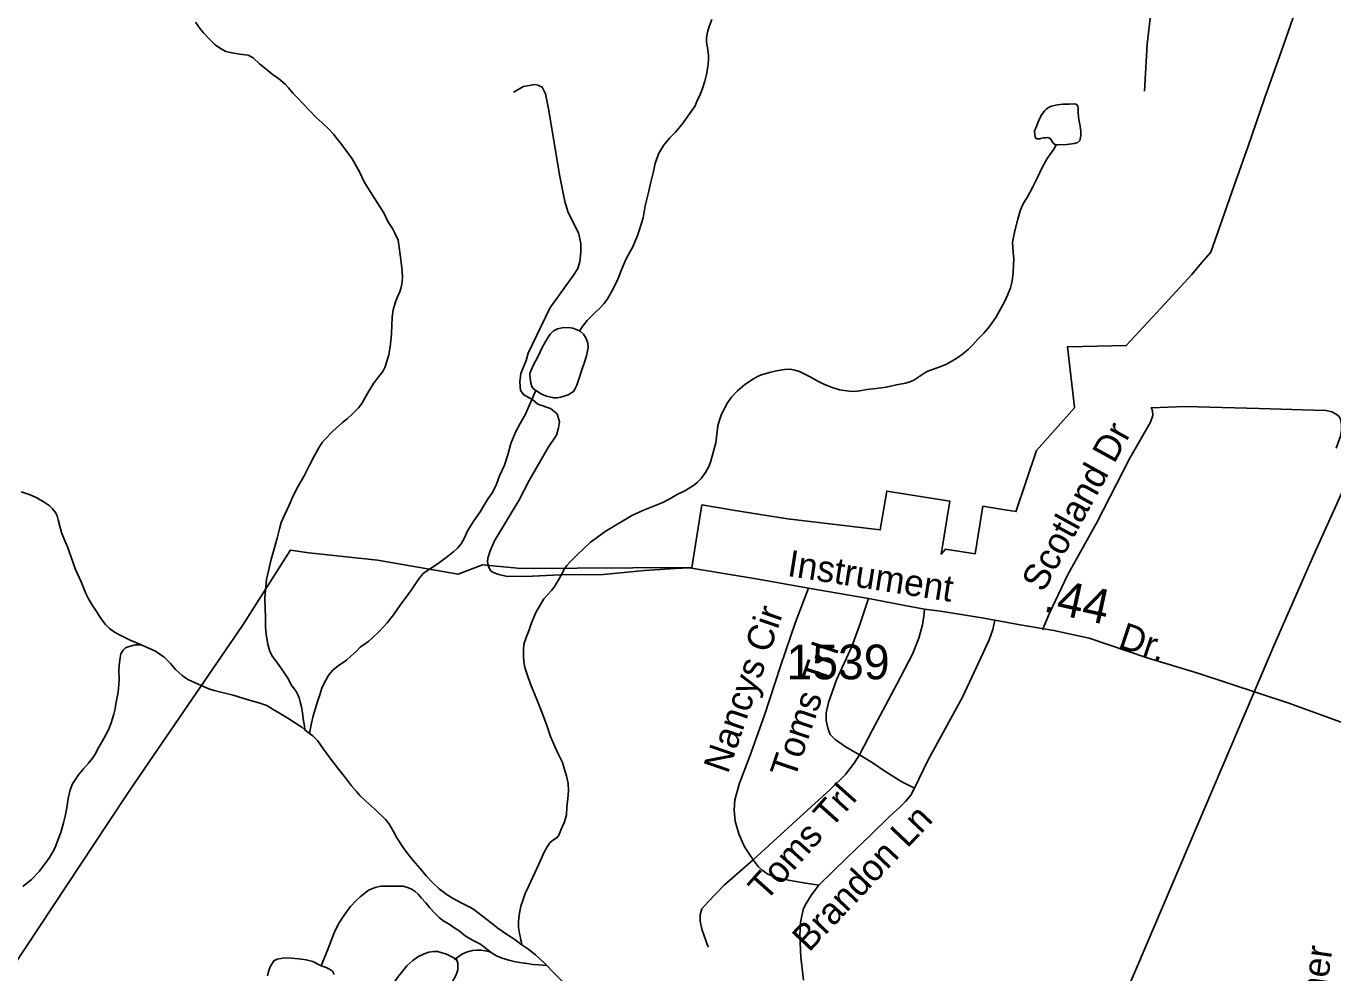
# Model space of a CAD drawing. Extents: x 2220236 to 2384410, y 720751 to 894131.
# Drawn here: x 2354061 to 2358769, y 822564 to 825974 of the extents above; entities that cross this region are included whole.
import ezdxf

# ---------------------------------------------------------------- set-up
doc = ezdxf.new("R2010")
doc.units = 0
doc.layers.add('Default', color=7, linetype='Continuous')

msp = doc.modelspace()

# ---------------------------------------------------------------- linework, layer by layer
at = {"layer": 'Default'}
for points in [[(2358252.7, 827112.1), (2358217.1, 826851), (2358155.5, 826297.8), (2358131.1, 826176.1), (2358100.3, 825908.4), (2358090.6, 825739.7)], [(2359592.8, 826131.4), (2359474.3, 825832.2), (2359330.1, 825514.6), (2359079.2, 824929.6), (2358900.3, 824511.7), (2358699.7, 824067.4), (2358559.6, 823750), (2358429.4, 823442.5), (2358279.6, 823092.8), (2358061.8, 822580.3), (2357880.8, 822164.3), (2357732.9, 821832.5), (2357620.2, 821569.4), (2357468.1, 821231.6), (2357433.5, 821129.2)], [(2354009.5, 822579.4), (2354356.2, 823104.4), (2354434, 823222.2), (2354519.2, 823346.5), (2354839.8, 823814.9), (2354842.2, 823818.2), (2355012.2, 824085), (2355012.8, 824086.6), (2355079.5, 824077.1), (2355326.8, 824049.6), (2355617.8, 824000.1), (2355704.5, 824033.4), (2355844.8, 824020), (2356448, 824024.2), (2356459, 824022.4), (2356464.5, 824054.2), (2356495.8, 824249.2), (2356608.5, 824229.7), (2356705.5, 824214.6), (2356812.5, 824197.7), (2356815, 824197.3), (2357036.5, 824171.2), (2357138.2, 824159.1), (2357161.8, 824299.2), (2357389.5, 824263.2), (2357357.8, 824072.1), (2357372.8, 824089.2), (2357479.8, 824073.4), (2357508, 824244.1), (2357579.5, 824232.6), (2357626.2, 824225), (2357627.2, 824224.8), (2357700.8, 824445.7), (2357838.2, 824599), (2357837.8, 824601.7), (2357812.5, 824818.6), (2357814.8, 824818.6), (2358024.5, 824822.9), (2358149, 824957.9), (2358261.2, 825079.5), (2358289.2, 825113.4), (2358329.8, 825159.8), (2358412.8, 825396.6), (2358463.5, 825541.8), (2358523.2, 825712.7), (2358583.8, 825885.2), (2358658.5, 826098.8)], [(2354009.5, 822579.4), (2354356.2, 823104.4), (2354434, 823222.2), (2354519.2, 823346.5), (2354839.8, 823814.9), (2354842.2, 823818.2), (2355012.2, 824085), (2355012.8, 824086.6), (2355079.5, 824077.1), (2355326.8, 824049.6), (2355617.8, 824000.1), (2355704.5, 824033.4), (2355844.8, 824020), (2356448, 824024.2), (2356459, 824022.4), (2356464.5, 824054.2), (2356495.8, 824249.2), (2356608.5, 824229.7), (2356705.5, 824214.6), (2356812.5, 824197.7), (2356815, 824197.3), (2357036.5, 824171.2), (2357138.2, 824159.1), (2357161.8, 824299.2), (2357389.5, 824263.2), (2357357.8, 824072.1), (2357372.8, 824089.2), (2357479.8, 824073.4), (2357508, 824244.1), (2357579.5, 824232.6), (2357626.2, 824225), (2357627.2, 824224.8), (2357700.8, 824445.7), (2357838.2, 824599), (2357837.8, 824601.7), (2357812.5, 824818.6), (2357814.8, 824818.6), (2358024.5, 824822.9), (2358149, 824957.9), (2358261.2, 825079.5), (2358289.2, 825113.4), (2358329.8, 825159.8), (2358412.8, 825396.6), (2358463.5, 825541.8), (2358523.2, 825712.7), (2358583.8, 825885.2), (2358658.5, 826098.8)], [(2356531.3, 825998), (2356521.6, 825972), (2356515.9, 825951.5), (2356512.4, 825931.6), (2356512.4, 825915.9), (2356516.7, 825889.8), (2356518.9, 825867.9), (2356519.3, 825851.5), (2356517.3, 825827.4), (2356511.9, 825799.3), (2356506, 825775.4), (2356497.6, 825748.8), (2356486.9, 825721.2), (2356479, 825705.4), (2356471.2, 825687), (2356457.3, 825665.8), (2356424, 825620.1), (2356400.2, 825592.2), (2356378.5, 825570), (2356356.9, 825543.5), (2356339.1, 825513.3), (2356327.7, 825479.3), (2356319.9, 825445.2), (2356310.7, 825407.1), (2356302.8, 825374.9), (2356291.3, 825326.8), (2356283.9, 825282.9), (2356272.3, 825244.7), (2356262.7, 825216.4), (2356245.3, 825176.3), (2356237.3, 825162.2), (2356221.4, 825133.6), (2356208.3, 825101.9), (2356192.5, 825061.9), (2356174.9, 825025.7), (2356155.3, 824991.4), (2356142.9, 824974.5), (2356131.6, 824960.9), (2356110.1, 824941), (2356082.4, 824912.9), (2356068.6, 824896.6), (2356054.4, 824876.3)], [(2354671.1, 825987.6), (2354687.5, 825963.6), (2354699.5, 825950), (2354719.8, 825927.9), (2354742.3, 825906.8), (2354761.6, 825892.8), (2354780.4, 825882.8), (2354802.6, 825877.1), (2354830.7, 825873.3), (2354860.7, 825869.6), (2354878.8, 825859.9), (2354901, 825838.5), (2354925.1, 825819.1), (2354947.5, 825801), (2354969.8, 825785.5), (2354994, 825765.1), (2355006, 825751.8), (2355022.2, 825731.8), (2355040, 825713.8), (2355054.8, 825698), (2355082.9, 825668.7), (2355105.2, 825645), (2355127.7, 825625.5), (2355149.9, 825603.5), (2355168.1, 825585.2), (2355180.2, 825569.3), (2355190.6, 825555.9), (2355208.6, 825532), (2355235.4, 825496), (2355261.9, 825448.9), (2355280.2, 825410.9), (2355315, 825354.9), (2355349.7, 825301.5), (2355363.8, 825269.9), (2355380.2, 825244.3), (2355390.5, 825226), (2355400.7, 825202.5), (2355405, 825176.4), (2355409.4, 825142.1), (2355413.8, 825112.7), (2355416.1, 825090.8), (2355416.3, 825068.5), (2355414.7, 825044.8), (2355410.7, 825028.2), (2355406.9, 825016.6), (2355399.2, 824998.2), (2355391.4, 824980.5), (2355383.6, 824952.3), (2355380.1, 824925.9), (2355378.4, 824896.3), (2355376.7, 824866), (2355373.3, 824828.1), (2355367.6, 824790.2), (2355361.9, 824770.2), (2355354.6, 824747), (2355346.5, 824729.2), (2355336.5, 824717.3), (2355322.7, 824701.3), (2355312.8, 824686.8), (2355299.2, 824664.9)], [(2356697.9, 823981.3), (2356451, 824022.5), (2356399, 824019.8), (2356289.1, 824012.5), (2356139.4, 823998.8), (2355985.4, 823996.9), (2355859.6, 823991.3), (2355789.5, 823992.7), (2355763.4, 823998.2), (2355743.3, 824006), (2355735.3, 824011.9), (2355727.1, 824025.7), (2355723, 824043.8), (2355724.8, 824057.9), (2355732.5, 824083.8), (2355748.1, 824120), (2355836.2, 824265.1), (2355873.4, 824337.5), (2355942, 824456.3), (2355971.4, 824500.5), (2355979.1, 824526.7), (2355982.8, 824548.8), (2355974.5, 824576.7), (2355950.3, 824596.3), (2355904, 824611.7), (2355886, 824627.5), (2355853.6, 824645.2), (2355841.6, 824661.1), (2355839.1, 824693), (2355842.7, 824723), (2355862.2, 824769.2), (2355869.9, 824795.3), (2355947.9, 824958.1), (2356032.5, 825077.1), (2356048.1, 825101.3), (2356055.9, 825125.4), (2356059.5, 825159.4), (2356059, 825191.3), (2356050.6, 825229.2), (2356013.8, 825302.7), (2356001.2, 825342.7), (2355984.1, 825432.5), (2355943.3, 825675.8), (2355932.5, 825729.6), (2355920.4, 825753.5), (2355904.2, 825761.3), (2355894.1, 825763.3), (2355852.4, 825756.7), (2355816.6, 825736.3)], [(2357772.1, 825546.6), (2357771.1, 825546.6), (2357765.8, 825548.6), (2357761, 825552.7), (2357752.9, 825566.2), (2357748.2, 825570.2), (2357740.9, 825572.2), (2357735, 825572), (2357726.8, 825571.7), (2357717, 825569.6), (2357712.8, 825567.8), (2357703, 825567.4), (2357698.9, 825569.9), (2357696.8, 825573.7), (2357695.1, 825584.5), (2357694.6, 825595.9), (2357700.6, 825610), (2357708.9, 825631), (2357717.9, 825651.7), (2357731.6, 825670.3), (2357737.6, 825676.5), (2357746.6, 825681.8), (2357755.6, 825686.1), (2357775.4, 825690.2), (2357795.7, 825692.6), (2357819.6, 825693), (2357839.6, 825693.8), (2357845.6, 825691.4), (2357849.8, 825685), (2357851.7, 825679.5), (2357851.8, 825659.8), (2357854.1, 825637.6), (2357858.3, 825613.1), (2357860.7, 825595.2), (2357860.7, 825579.8), (2357858.9, 825567.2), (2357857.2, 825561.6), (2357853.7, 825558.1), (2357849.6, 825554.7), (2357845, 825553.5), (2357837.2, 825551.6), (2357811.1, 825547.2), (2357775.4, 825546.7), (2357772.1, 825546.6)], [(2357772.1, 825546.6), (2357763.2, 825530.5), (2357739.7, 825496.7), (2357722, 825464.1), (2357705.4, 825429), (2357686.5, 825392.1), (2357669.2, 825359.2), (2357653.5, 825333.3), (2357646.8, 825319.9), (2357642, 825308.9), (2357633.4, 825279), (2357622.6, 825236.9), (2357618, 825213.7), (2357615.2, 825194.6), (2357617.6, 825158.6), (2357619.9, 825135), (2357618.2, 825112.6), (2357616.6, 825087.3), (2357613, 825055), (2357607.1, 825031.1), (2357597.6, 825006.8), (2357585.8, 824981), (2357554.7, 824923.9), (2357540.7, 824903.7), (2357527, 824885.7), (2357511, 824868), (2357489.3, 824845.8), (2357471.7, 824825.4), (2357456.6, 824810.6), (2357434, 824792.6), (2357414.3, 824777.7), (2357396.4, 824766.5), (2357376.4, 824756.5), (2357350.6, 824745.6), (2357322.8, 824735.6), (2357309.2, 824730.7), (2357298.9, 824725.4), (2357281, 824713.2), (2357259.3, 824698.5), (2357242.2, 824691.9), (2357229.2, 824688.1), (2357196.7, 824681.2), (2357159.6, 824673.1), (2357123.7, 824669), (2357089.4, 824664.3), (2357064.6, 824660), (2357045.7, 824657.6), (2357026.3, 824658.4), (2356991.6, 824663.6), (2356965.3, 824671.7), (2356937.3, 824682.7), (2356911.2, 824696.4), (2356883, 824711.7), (2356846.8, 824729.9), (2356830.5, 824735.1), (2356814.6, 824737.8), (2356792.7, 824736.9), (2356764.6, 824732.4), (2356738.6, 824726.4), (2356710.7, 824717.8), (2356696.5, 824712.2), (2356675, 824699.9), (2356649.2, 824681.8), (2356624.1, 824660.1), (2356601.8, 824637.1), (2356587.8, 824616.9), (2356576.8, 824596.7), (2356566.5, 824576.6), (2356558.5, 824555), (2356553.1, 824534.1), (2356545.8, 824472.4), (2356536.1, 824438.2), (2356526.7, 824403.3), (2356520.1, 824387.6), (2356509.1, 824365.9), (2356493.3, 824343.9), (2356478.8, 824330.1), (2356465.5, 824318.8), (2356433.7, 824300.4), (2356406.1, 824286.1), (2356378.2, 824270.2), (2356354.4, 824257.8), (2356318.5, 824243.2), (2356282.7, 824228.6), (2356242.7, 824210.5), (2356209.1, 824190.1), (2356177.4, 824171.8), (2356147.6, 824153.1), (2356119.9, 824133.3), (2356094, 824114.9), (2356070.3, 824092.5), (2356044.4, 824067.9), (2356022.7, 824045.6), (2356009.2, 824031), (2356001.1, 824019.1), (2355987.4, 823993.3), (2355977.6, 823977.2)], [(2355896.7, 824661.5), (2355887.3, 824668.6), (2355882.4, 824675.7), (2355878.9, 824688), (2355876.9, 824706), (2355876.2, 824722.3), (2355879.1, 824732.3), (2355890.2, 824756.4), (2355903.9, 824782.6), (2355921.5, 824818.4), (2355939.2, 824850.3), (2355948.9, 824863.8), (2355960.8, 824876.8), (2355975.3, 824883), (2355992.5, 824886.9), (2356014.8, 824887.9), (2356030.7, 824886.2), (2356054.4, 824876.3)], [(2356054.4, 824876.3), (2356058.7, 824874.2), (2356069.3, 824863.8), (2356079.1, 824848.8), (2356084.1, 824831.6), (2356085.4, 824816.2), (2356080, 824786.5), (2356072.4, 824763.9), (2356063.4, 824735.6), (2356056.6, 824716.6), (2356045, 824680), (2356038.3, 824666.6), (2356033.4, 824658.2), (2356023.9, 824651.3), (2356013.6, 824645.9), (2355987.7, 824637.3), (2355974.6, 824635.1), (2355961.5, 824634.6), (2355935.6, 824641.1), (2355917.6, 824648.5), (2355901.5, 824658.4), (2355896.7, 824661.5)], [(2355299.2, 824664.9), (2355287.3, 824644.8), (2355269.8, 824614.5), (2355258, 824598.6), (2355234.3, 824574.7), (2355218.5, 824560.9), (2355200.7, 824546), (2355165, 824513.4), (2355137.2, 824485.3), (2355127.5, 824473.5), (2355115.5, 824454.9), (2355098, 824424.7), (2355082.5, 824394.5), (2355062.8, 824354.3), (2355039.2, 824313.9), (2355021.6, 824279.4), (2355008.1, 824247.7), (2354992.4, 824215.2), (2354980.1, 824185.8), (2354973.1, 824163.5), (2354965.4, 824128.8), (2354952.1, 824082.9), (2354942.4, 824049), (2354934.8, 824016.6), (2354927.1, 823980.1), (2354922.7, 823943.2), (2354920.7, 823913.6), (2354922.5, 823876.6), (2354922.8, 823846.4), (2354923.3, 823810.3), (2354925.7, 823782.5), (2354931.4, 823747.3), (2354938.4, 823720.7), (2354948.6, 823703), (2354960.8, 823687.1), (2354972.9, 823671.2), (2354989.3, 823647.2), (2355005.5, 823621.6), (2355015.8, 823601.4), (2355028, 823585.5), (2355036.3, 823573.7), (2355044.3, 823554.3), (2355048.5, 823540.4), (2355052.9, 823521.8), (2355057.1, 823499.7), (2355059.2, 823478.4), (2355063.6, 823452.4), (2355065.5, 823438.7)], [(2355896.7, 824661.5), (2355873.9, 824609.7), (2355860.5, 824575.6), (2355840.6, 824542), (2355825, 824513.5), (2355807.7, 824470.8), (2355796, 824429.2), (2355784.6, 824392.7), (2355766.9, 824354.2), (2355755.3, 824324.2), (2355741.7, 824294.1), (2355725.9, 824272.1), (2355708.3, 824244.5), (2355696.7, 824224.3), (2355682.7, 824204), (2355670.9, 824187.8), (2355659.2, 824169.3), (2355649.4, 824153.4), (2355639.8, 824130.7), (2355627.9, 824108.9), (2355616, 824094.6), (2355602.1, 824080.9), (2355574.4, 824060.1), (2355544.8, 824038.2), (2355510.9, 824015.5), (2355491.1, 824001.6), (2355475.5, 823982.9), (2355463.7, 823965.3), (2355451.7, 823946.8), (2355436.2, 823924.8), (2355408.5, 823888.2), (2355384.9, 823853.8), (2355361.9, 823824), (2355335.4, 823796), (2355308, 823769.2), (2355295.9, 823758.9), (2355264.3, 823736.3), (2355250.5, 823722.6), (2355230.5, 823704.7), (2355214.7, 823689.9), (2355185, 823670), (2355165.3, 823653.5), (2355151.3, 823636.5), (2355136, 823608.9), (2355126, 823588.8), (2355118.4, 823564.6), (2355110.5, 823540.6), (2355101, 823509), (2355095.2, 823489.1), (2355089.4, 823462.6), (2355083.9, 823438.4), (2355081.4, 823426.2)], [(2357722.6, 823799.5), (2357748.5, 823859.6), (2357813.4, 823995.8), (2357917.1, 824184), (2358037.1, 824417.6), (2358111.7, 824547.4), (2358120.6, 824570.9), (2358119, 824588.8), (2358114.1, 824598.5), (2358237.3, 824603.4), (2358503.2, 824596.9), (2358701, 824590.4), (2358744.8, 824588.8), (2358765.8, 824583.9), (2358780.4, 824575.8), (2358791.8, 824567.7), (2358796.6, 824557.9), (2358799.9, 824538.5), (2358799.9, 824519), (2358796.6, 824496.3), (2358780.4, 824454.1)], [(2354043.4, 824296.2), (2354075.4, 824286), (2354099.8, 824274.5), (2354125.7, 824259.2), (2354143.9, 824246.8), (2354156.2, 824235.1), (2354166.3, 824221.4), (2354172.4, 824209.6), (2354176.5, 824195.6), (2354182.9, 824167.3), (2354188.2, 824150.1), (2354197.4, 824125.9), (2354209.8, 824097.8), (2354222.4, 824061.3), (2354238.7, 824016), (2354259.2, 823972.5), (2354275.7, 823930.5), (2354286, 823910.6), (2354300.4, 823887.2), (2354314.5, 823864.8), (2354330.9, 823839.2), (2354347.2, 823817.9), (2354361.3, 823803.7), (2354378.9, 823791.3), (2354397.7, 823780.6), (2354435.8, 823762.5), (2354469.9, 823747.4), (2354474.9, 823745)], [(2355977.6, 823977.2), (2355971.7, 823967.1), (2355963.8, 823953), (2355954.1, 823941.1), (2355940.3, 823926.4), (2355926.5, 823910.4), (2355912.6, 823888.5), (2355898.8, 823864), (2355881.4, 823823.9), (2355871.8, 823795.6), (2355861.9, 823771.6), (2355854.4, 823747.3), (2355852.6, 823727.5), (2355852.4, 823706.2), (2355854, 823684.3), (2355858.1, 823663.1), (2355865.7, 823637.8), (2355878, 823603.8), (2355900.6, 823548.3), (2355919.2, 823502.1), (2355935.8, 823458.5), (2355950.4, 823414.8), (2355965.3, 823379.3), (2355978.9, 823349.6), (2355993.6, 823321.4), (2355999.7, 823299.6), (2356008, 823273.7), (2356014.1, 823245.1), (2356014.5, 823219.8), (2356013, 823191.9), (2356009.3, 823161.2), (2356007.8, 823133.2), (2356000, 823107.6), (2355990.2, 823083.3), (2355979.6, 823059.9), (2355974.7, 823051.4), (2355956.8, 823040.9), (2355947.3, 823031.6), (2355938, 823018.1), (2355927.3, 822998.6), (2355907.8, 822954.5), (2355886.4, 822908.3), (2355870.7, 822874.2), (2355858.9, 822849.8), (2355851.3, 822827.5), (2355843.4, 822803.2), (2355839.9, 822786), (2355836.2, 822763.5), (2355834.3, 822745.4), (2355834.4, 822727.3), (2355838.9, 822705.5), (2355840.9, 822695.8), (2355843.1, 822681.7), (2355845.1, 822673.6), (2355846.5, 822664.8)], [(2358946.6, 823398.8), (2358894.7, 823428), (2358812, 823462.1), (2358611, 823535.1), (2358286, 823641.4), (2358099.5, 823698.1), (2357890.4, 823769.5), (2357763.9, 823797.1), (2357642.3, 823816.6), (2357551.4, 823833.7), (2357504.5, 823842.5), (2357355.4, 823866.9), (2357297.2, 823874.1), (2357226.8, 823886.3), (2357146.2, 823902.9), (2357095.3, 823911.8), (2356879.5, 823949.5), (2356697.9, 823981.3)], [(2356680.2, 822970.6), (2356649.4, 823017.6), (2356628.3, 823064.7), (2356615.3, 823110.1), (2356612.1, 823149), (2356613.7, 823186.3), (2356631.5, 823246.4), (2356668.8, 823343.7), (2356720.7, 823491.3), (2356779.1, 823668.1), (2356833.4, 823826.3), (2356879.5, 823949.5)], [(2357063.6, 823349.4), (2357014.9, 823376.9), (2356976, 823404.5), (2356958.2, 823422.4), (2356950.1, 823441.8), (2356943.6, 823472.7), (2356943.6, 823500.2), (2356951.7, 823537.5), (2356980.9, 823618.7), (2357036, 823738.7), (2357063.6, 823814.9), (2357095.3, 823911.8)], [(2357063.6, 823349.4), (2357110.6, 823438.6), (2357196.5, 823600.8), (2357254.9, 823711.1), (2357277.6, 823769.5), (2357290.5, 823816.6), (2357295.4, 823849), (2357297.2, 823874.1)], [(2357261.4, 823229.3), (2357310, 823328.3), (2357434.8, 823557), (2357509.4, 823716), (2357530.5, 823763), (2357543.5, 823800.3), (2357551.4, 823833.7)], [(2354474.9, 823745), (2354453.9, 823745.1), (2354428.3, 823738.2), (2354418.3, 823734.5), (2354410.4, 823726), (2354402.4, 823712.5), (2354399.7, 823698.6), (2354396.8, 823682.1), (2354395.2, 823656.4), (2354395.5, 823618), (2354392, 823574.2), (2354384.5, 823532.2), (2354381, 823514.7), (2354377.1, 823495.8), (2354367.3, 823464.3), (2354357.8, 823439.2), (2354340.1, 823407.3), (2354322.6, 823377.1), (2354309.2, 823350.9), (2354299.3, 823336.7), (2354285.3, 823318.8), (2354267.4, 823298.4), (2354249.6, 823276.3), (2354237.5, 823259.4), (2354227.9, 823244.2), (2354221.3, 823229.2), (2354218.1, 823218.5), (2354212.7, 823192.1), (2354207.2, 823158), (2354201.5, 823127.6), (2354195.6, 823103.4), (2354186.2, 823069.5), (2354175.5, 823041.9), (2354164.8, 823015.2), (2354156.9, 822999.4), (2354145.2, 822979.2), (2354129.4, 822957.3), (2354107.9, 822928.5), (2354080.2, 822900.1), (2354048.4, 822874.2)], [(2354474.9, 823745), (2354496.3, 823735.4), (2354526.4, 823721.9), (2354542.6, 823711.7), (2354558.5, 823700.2), (2354581.1, 823678.1), (2354599, 823656.6), (2354623.5, 823634.6), (2354643.5, 823620.6), (2354680.6, 823603.4), (2354719, 823587), (2354738, 823580.2), (2354806.3, 823563.3), (2354860.5, 823547.4), (2354898.7, 823535.9), (2354927.6, 823526.6), (2354950.8, 823512.7), (2354973.1, 823498.9), (2355003.3, 823481.1), (2355027.6, 823465.7), (2355053.9, 823448), (2355065.5, 823438.7)], [(2355065.5, 823438.7), (2355081.4, 823426.2)], [(2355081.4, 823426.2), (2355094.3, 823416.9), (2355110.3, 823401.1), (2355132.6, 823369.8), (2355159.1, 823333.2), (2355187.5, 823295.9), (2355212, 823266.4), (2355232.6, 823237.7), (2355250.5, 823216.5), (2355262.9, 823202.2), (2355285, 823182.4), (2355317.4, 823153.6), (2355355.7, 823116.4), (2355368.1, 823101.5), (2355384.4, 823073.3), (2355396.8, 823050.1), (2355418.9, 823015.6), (2355439.4, 822986.9), (2355455.6, 822968.8), (2355480.1, 822939.3), (2355502.5, 822913.3), (2355526.5, 822888), (2355549.1, 822866), (2355577.2, 822844.2), (2355599.7, 822831), (2355625.6, 822816.6), (2355661.8, 822799), (2355673.9, 822791.3), (2355720.3, 822755.5), (2355760.7, 822724.3), (2355791.1, 822702.6), (2355821.1, 822683.5), (2355843.4, 822667), (2355846.5, 822664.8)], [(2357063.6, 823349.4), (2357044.1, 823318.5), (2357013.3, 823278), (2356956.6, 823222.8), (2356836.6, 823114.1), (2356765.3, 823049.3), (2356680.2, 822970.6)], [(2357261.4, 823229.3), (2357216, 823252), (2357151.1, 823292.6), (2357109, 823321.8), (2357063.6, 823349.4)], [(2356916.9, 822879.7), (2357018.2, 822977.9), (2357105.7, 823062.2), (2357170.6, 823125.5), (2357209.5, 823161.2), (2357228.9, 823180.7), (2357248.4, 823203.4), (2357261.4, 823229.3)], [(2356518, 822655.9), (2356495.3, 822720.7), (2356488.9, 822749.9), (2356488.9, 822772.7), (2356495.3, 822793.7), (2356516.4, 822818.1), (2356576.4, 822879.7), (2356680.2, 822970.6)], [(2356916.9, 822879.7), (2356869.8, 822886.2), (2356813.1, 822895.9), (2356764.5, 822907.3), (2356733.7, 822918.7), (2356712.6, 822933.3), (2356698, 822946.2), (2356680.2, 822970.6)], [(2355123.8, 822589.3), (2355149.2, 822651.1), (2355170.5, 822707.7), (2355186.3, 822740.2), (2355203.8, 822768.2), (2355215.7, 822784.1), (2355229.4, 822802), (2355249.2, 822822.5), (2355264.7, 822837), (2355280.9, 822850.8), (2355294.9, 822861.2), (2355318.8, 822871.3), (2355338.6, 822875.4), (2355366.5, 822875.6), (2355396.7, 822876.2), (2355418.7, 822876.1), (2355438.6, 822870.3), (2355451.7, 822864.3), (2355462.8, 822856.5), (2355473, 822847.1), (2355485.1, 822832.8), (2355500.9, 822815.4), (2355515.4, 822797.3), (2355531.9, 822779.9), (2355550, 822761.7), (2355566.3, 822750.2), (2355584.5, 822738.4), (2355602.3, 822727), (2355620.6, 822714.6), (2355642.9, 822697.5), (2355668.9, 822681.2), (2355695, 822667.5), (2355709.2, 822658.2), (2355725.5, 822645.7), (2355736, 822637.3)], [(2356861.7, 822537.4), (2356852, 822620.2), (2356848.8, 822698), (2356850.4, 822743.5), (2356855.3, 822769.4), (2356861.7, 822795.4), (2356871.5, 822813.2), (2356890.9, 822844), (2356916.9, 822879.7)], [(2355736, 822637.3), (2355727.7, 822640.3), (2355715.1, 822643), (2355699.5, 822645.7), (2355683.5, 822645.7), (2355669.4, 822643.5), (2355651.5, 822639.4), (2355633.5, 822631.5), (2355620.7, 822623.4), (2355611.8, 822616.5), (2355608.9, 822614.1)], [(2355846.5, 822664.8), (2355871.8, 822647.8), (2355885, 822636.8), (2355895.9, 822628.1), (2355928.3, 822598.2), (2355936.5, 822589.7)], [(2355123.8, 822589.3), (2355093.7, 822604.5), (2355069.8, 822610.1), (2355043.7, 822613.9), (2355015.7, 822616.1), (2354991.7, 822617.4), (2354965.7, 822613), (2354953.8, 822607), (2354939.9, 822585.1), (2354934, 822568.4), (2354930.4, 822552.5)], [(2355608.9, 822614.1), (2355575.8, 822630.8), (2355543.5, 822639.9), (2355529.4, 822640.3), (2355511.5, 822638), (2355494.3, 822632.4), (2355471.8, 822621.6), (2355454.3, 822607.7), (2355432.1, 822588.8), (2355398.7, 822546.4), (2355382.3, 822521.8), (2355369.2, 822497.6), (2355349.6, 822445.9), (2355341.4, 822421), (2355337.9, 822403.4), (2355336.6, 822387.9), (2355336.6, 822369.9), (2355339, 822353.6), (2355344.5, 822345.6), (2355357, 822337.9), (2355399.3, 822330.4), (2355423.7, 822328.2)], [(2355423.7, 822328.2), (2355437.2, 822326.4), (2355448.7, 822327.5), (2355465.2, 822333.1), (2355480.9, 822343), (2355500.7, 822363.5), (2355512.9, 822378.7), (2355525.8, 822399), (2355553.8, 822446.1), (2355573.5, 822486.2), (2355592.9, 822524.8), (2355610.6, 822556.7), (2355616.4, 822575), (2355616.2, 822588.8), (2355616.1, 822598.6), (2355611.9, 822612.5), (2355608.9, 822614.1)], [(2355608.9, 822614.1), (2355603.8, 822610.6)], [(2355736, 822637.3), (2355739.7, 822634.2), (2355755.5, 822625), (2355775.9, 822616.6), (2355799.8, 822608.7), (2355824, 822603.2), (2355855.7, 822598.6), (2355858.4, 822598), (2355886.1, 822594.2), (2355908.2, 822592.5), (2355922, 822590.8), (2355936.5, 822589.7)], [(2355170.4, 822557.4), (2355164.4, 822569.6), (2355154.2, 822577.4), (2355142.2, 822582.5), (2355123.8, 822589.3)], [(2355936.5, 822589.7), (2355958.8, 822566.7), (2355993, 822532.9), (2356018.2, 822502.8)]]:
    msp.add_lwpolyline(points, dxfattribs=at)

# ---------------------------------------------------------------- texts
for s, height, rotation, p in [('Scotland Dr', 95, 61.2266, (2357726.1, 823930.7)), ('Instrument', 95, 350.9853, (2356800.3, 823993.7)), ('.44', 125, 347.6972, (2357722.1, 823866.8)), ('Nancys Cir', 95, 71.0253, (2356589.1, 823277.7)), ('Dr.', 95, 341.2881, (2357991.5, 823737.5)), ('Toms Trl', 95, 71.2691, (2356829.4, 823258.2)), ('Toms Trl', 95, 48.2162, (2356725.2, 822817.4)), ('Brandon Ln', 95, 46.6195, (2356881.3, 822635.3)), ('Fenner', 95, 81.9882, (2358712.4, 822256))]:
    msp.add_text(s, height=height, rotation=rotation, dxfattribs=at).set_placement(p)
msp.add_text('1539', height=125, dxfattribs=at).set_placement((2356800.1, 823621))

doc.saveas('drawing.dxf')
